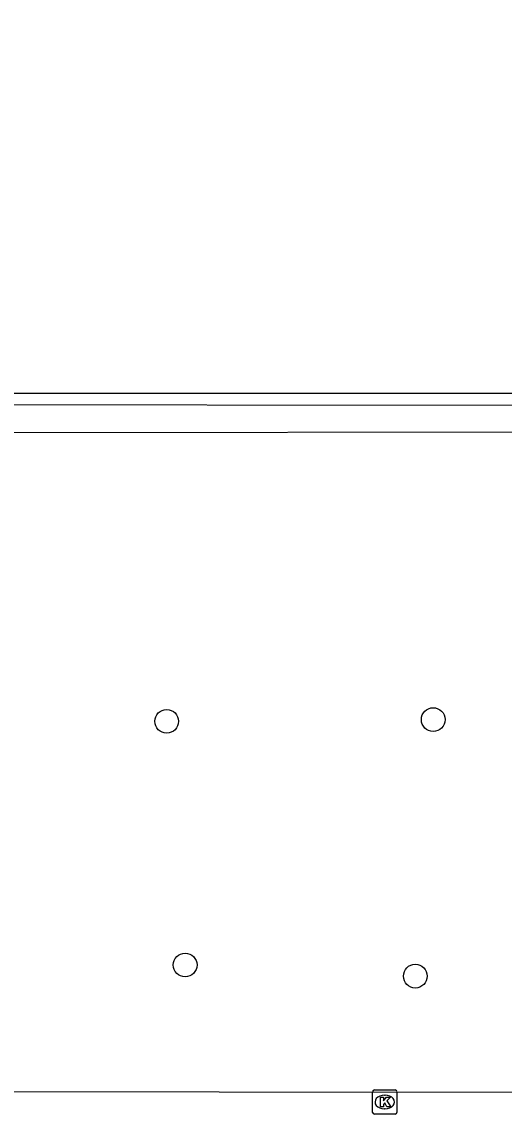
# Model space of a CAD drawing. Extents: x 161477 to 163040, y 383680 to 384868.
# Drawn here: x 162467.82 to 162487.69, y 384445.66 to 384490.67 of the extents above; entities that cross this region are included whole.
import ezdxf

# ---------------------------------------------------------------- set-up
doc = ezdxf.new("R2010")
doc.units = 0
for name, color, linetype in [('IMGEO_Boom', 7, 'Continuous'), ('IMGEO_Kolk', 7, 'Continuous'), ('IMGEO_Pand', 7, 'Continuous'), ('IMGEO_Rijbaan_lokaal_open', 7, 'Continuous'), ('IMGEO_Voetpad_halfverhard', 7, 'Continuous')]:
    doc.layers.add(name, color=color, linetype=linetype)

msp = doc.modelspace()

# ---------------------------------------------------------------- linework, layer by layer
at = {"layer": 'IMGEO_Boom'}
for centre in [(162473.79, 384461.85), (162484.77, 384461.92), (162474.55, 384451.81), (162484.03, 384451.35)]:
    msp.add_circle(centre, 0.489, dxfattribs=at)
at = {"layer": 'IMGEO_Kolk'}
for p, q in [((162482.271, 384445.738), (162482.271, 384446.59)), ((162482.346, 384446.664), (162483.198, 384446.664)), ((162482.759, 384446.444), (162482.784, 384446.444)), ((162483.272, 384446.59), (162483.272, 384445.738)), ((162482.782, 384445.884), (162482.757, 384445.884)), ((162483.198, 384445.664), (162482.346, 384445.664))]:
    msp.add_line(p, q, dxfattribs=at)
for points in [[(162482.271, 384445.738), (162482.271, 384446.59)], [(162482.346, 384446.664), (162483.198, 384446.664)], [(162482.592, 384446.364), (162482.715, 384446.364), (162482.715, 384446.213), (162482.845, 384446.364), (162483.009, 384446.364), (162482.863, 384446.213), (162483.016, 384445.964), (162482.864, 384445.964), (162482.779, 384446.128), (162482.715, 384446.061), (162482.715, 384445.964), (162482.592, 384445.964), (162482.592, 384446.364)], [(162483.272, 384446.59), (162483.272, 384445.738)], [(162483.198, 384445.664), (162482.346, 384445.664)]]:
    msp.add_lwpolyline(points, dxfattribs=at)
for centre, start, end in [((162482.348, 384446.588), 91.552, 178.448), ((162482.348, 384446.588), 91.552, 178.448), ((162483.196, 384446.588), 1.552, 88.448), ((162483.196, 384446.588), 1.552, 88.448), ((162482.348, 384445.74), 181.552, 268.448), ((162482.348, 384445.74), 181.552, 268.448), ((162483.196, 384445.74), 271.552, 358.448), ((162483.196, 384445.74), 271.552, 358.448)]:
    msp.add_arc(centre, 0.0765, start, end, dxfattribs=at)
for centre, major_axis, ratio, start_param, end_param in [((162482.758, 384446.164), (-0.387, 0.002), 0.722429, 4.712389, 7.853982), ((162482.783, 384446.164), (-0.39, 0.002), 0.717154, 1.570796, 4.712389)]:
    msp.add_ellipse(centre, major_axis=major_axis, ratio=ratio, start_param=start_param, end_param=end_param, dxfattribs=at)
at = {"layer": 'IMGEO_Pand'}
msp.add_lwpolyline([(162496.624, 384495.19), (162494.144, 384495.19), (162494.147, 384487.804), (162494.148, 384485.464), (162496.628, 384485.466), (162496.636, 384475.356), (162454.274, 384475.352), (162454.279, 384485.463), (162456.759, 384485.461), (162456.756, 384487.762)], dxfattribs=at)
at = {"layer": 'IMGEO_Rijbaan_lokaal_open'}
msp.add_lwpolyline([(162450.332, 384446.614), (162488.746, 384446.568)], dxfattribs=at)
at = {"layer": 'IMGEO_Voetpad_halfverhard'}
for points in [[(162453.808, 384487.393), (162453.808, 384474.909), (162497.086, 384474.88), (162497.086, 384487.801)], [(162498.227, 384473.767), (162459.314, 384473.738)]]:
    msp.add_lwpolyline(points, dxfattribs=at)

doc.saveas('drawing.dxf')
